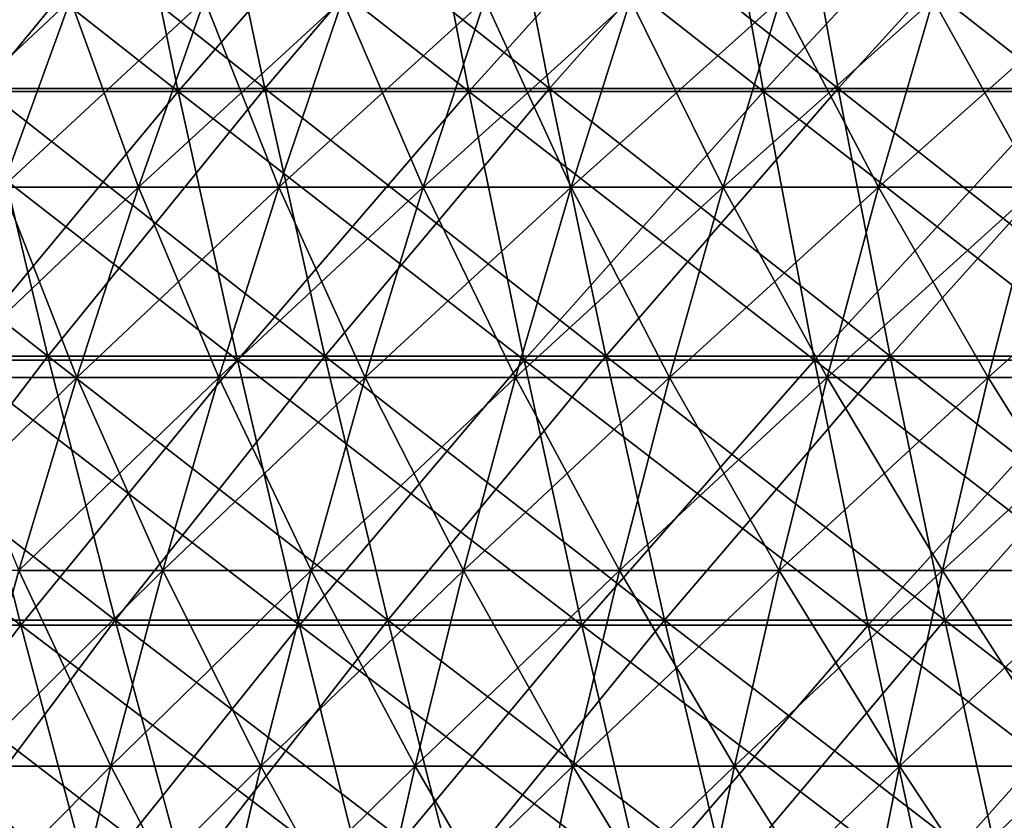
# Model space of a CAD drawing. Header units: millimetres. Extents: x -125 to 125, y -45 to 4025.
# Tile 400 of 656: x -48 to -38, y 3960 to 3969. Entities that reach past the tile are written whole.
import ezdxf

# ---------------------------------------------------------------- set-up
doc = ezdxf.new("R2010")
doc.units = ezdxf.units.MM
doc.header["$LTSCALE"] = 6.999206
for name, color, linetype in [('21', 7, 'CONTINUOUS'), ('22', 7, 'CONTINUOUS'), ('23', 7, 'CONTINUOUS'), ('24', 7, 'CONTINUOUS'), ('26', 7, 'CONTINUOUS'), ('27', 7, 'CONTINUOUS')]:
    doc.layers.add(name, color=color, linetype=linetype)

msp = doc.modelspace()

# ---------------------------------------------------------------- linework, layer by layer
at = {"layer": '21', "color": 7, "linetype": 'CONTINUOUS'}
for points in [[(-49.631, 3968.19, 99.672), (-46.538, 3968.19, 101.153), (-50.277, 3971.128, 100.97), (-49.631, 3968.19, 99.672)], [(-50.277, 3971.128, 100.97), (-46.538, 3968.19, 101.153), (-47.144, 3971.128, 102.471), (-50.277, 3971.128, 100.97)], [(-46.538, 3968.19, 101.153), (-43.401, 3968.19, 102.538), (-47.144, 3971.128, 102.471), (-46.538, 3968.19, 101.153)], [(-47.144, 3971.128, 102.471), (-43.401, 3968.19, 102.538), (-43.966, 3971.128, 103.874), (-47.144, 3971.128, 102.471)], [(-43.401, 3968.19, 102.538), (-40.222, 3968.19, 103.826), (-43.966, 3971.128, 103.874), (-43.401, 3968.19, 102.538)], [(-43.966, 3971.128, 103.874), (-40.222, 3968.19, 103.826), (-40.746, 3971.128, 105.178), (-43.966, 3971.128, 103.874)], [(-40.222, 3968.19, 103.826), (-37.006, 3968.19, 105.015), (-40.746, 3971.128, 105.178), (-40.222, 3968.19, 103.826)], [(-40.746, 3971.128, 105.178), (-37.006, 3968.19, 105.015), (-37.488, 3971.128, 106.383), (-40.746, 3971.128, 105.178)], [(-48.95, 3965.291, 98.305), (-45.899, 3965.291, 99.765), (-49.631, 3968.19, 99.672), (-48.95, 3965.291, 98.305)], [(-49.631, 3968.19, 99.672), (-45.899, 3965.291, 99.765), (-46.538, 3968.19, 101.153), (-49.631, 3968.19, 99.672)], [(-45.899, 3965.291, 99.765), (-42.805, 3965.291, 101.131), (-46.538, 3968.19, 101.153), (-45.899, 3965.291, 99.765)], [(-46.538, 3968.19, 101.153), (-42.805, 3965.291, 101.131), (-43.401, 3968.19, 102.538), (-46.538, 3968.19, 101.153)], [(-42.805, 3965.291, 101.131), (-39.671, 3965.291, 102.402), (-43.401, 3968.19, 102.538), (-42.805, 3965.291, 101.131)], [(-43.401, 3968.19, 102.538), (-39.671, 3965.291, 102.402), (-40.222, 3968.19, 103.826), (-43.401, 3968.19, 102.538)], [(-39.671, 3965.291, 102.402), (-36.498, 3965.291, 103.575), (-40.222, 3968.19, 103.826), (-39.671, 3965.291, 102.402)], [(-40.222, 3968.19, 103.826), (-36.498, 3965.291, 103.575), (-37.006, 3968.19, 105.015), (-40.222, 3968.19, 103.826)], [(-51.196, 3962.434, 95.339), (-48.235, 3962.434, 96.87), (-51.954, 3965.291, 96.75), (-51.196, 3962.434, 95.339)], [(-51.954, 3965.291, 96.75), (-48.235, 3962.434, 96.87), (-48.95, 3965.291, 98.305), (-51.954, 3965.291, 96.75)], [(-48.235, 3962.434, 96.87), (-45.229, 3962.434, 98.309), (-48.95, 3965.291, 98.305), (-48.235, 3962.434, 96.87)], [(-48.95, 3965.291, 98.305), (-45.229, 3962.434, 98.309), (-45.899, 3965.291, 99.765), (-48.95, 3965.291, 98.305)], [(-45.229, 3962.434, 98.309), (-42.181, 3962.434, 99.656), (-45.899, 3965.291, 99.765), (-45.229, 3962.434, 98.309)], [(-45.899, 3965.291, 99.765), (-42.181, 3962.434, 99.656), (-42.805, 3965.291, 101.131), (-45.899, 3965.291, 99.765)], [(-42.181, 3962.434, 99.656), (-39.092, 3962.434, 100.907), (-42.805, 3965.291, 101.131), (-42.181, 3962.434, 99.656)], [(-42.805, 3965.291, 101.131), (-39.092, 3962.434, 100.907), (-39.671, 3965.291, 102.402), (-42.805, 3965.291, 101.131)], [(-39.092, 3962.434, 100.907), (-35.966, 3962.434, 102.063), (-39.671, 3965.291, 102.402), (-39.092, 3962.434, 100.907)], [(-39.671, 3965.291, 102.402), (-35.966, 3962.434, 102.063), (-36.498, 3965.291, 103.575), (-39.671, 3965.291, 102.402)], [(-50.402, 3959.619, 93.861), (-47.488, 3959.619, 95.369), (-51.196, 3962.434, 95.339), (-50.402, 3959.619, 93.861)], [(-51.196, 3962.434, 95.339), (-47.488, 3959.619, 95.369), (-48.235, 3962.434, 96.87), (-51.196, 3962.434, 95.339)], [(-47.488, 3959.619, 95.369), (-44.529, 3959.619, 96.786), (-48.235, 3962.434, 96.87), (-47.488, 3959.619, 95.369)], [(-48.235, 3962.434, 96.87), (-44.529, 3959.619, 96.786), (-45.229, 3962.434, 98.309), (-48.235, 3962.434, 96.87)], [(-44.529, 3959.619, 96.786), (-41.527, 3959.619, 98.111), (-45.229, 3962.434, 98.309), (-44.529, 3959.619, 96.786)], [(-45.229, 3962.434, 98.309), (-41.527, 3959.619, 98.111), (-42.181, 3962.434, 99.656), (-45.229, 3962.434, 98.309)], [(-41.527, 3959.619, 98.111), (-38.486, 3959.619, 99.344), (-42.181, 3962.434, 99.656), (-41.527, 3959.619, 98.111)], [(-42.181, 3962.434, 99.656), (-38.486, 3959.619, 99.344), (-39.092, 3962.434, 100.907), (-42.181, 3962.434, 99.656)], [(-38.486, 3959.619, 99.344), (-35.408, 3959.619, 100.482), (-39.092, 3962.434, 100.907), (-38.486, 3959.619, 99.344)], [(-39.092, 3962.434, 100.907), (-35.408, 3959.619, 100.482), (-35.966, 3962.434, 102.063), (-39.092, 3962.434, 100.907)]]:
    msp.add_3dface(points, dxfattribs=at)
at = {"layer": '22', "color": 7, "linetype": 'CONTINUOUS'}
for points in [[(-47.144, 3971.128, -102.471), (-49.631, 3968.19, -99.672), (-50.277, 3971.128, -100.97), (-47.144, 3971.128, -102.471)], [(-46.538, 3968.19, -101.153), (-49.631, 3968.19, -99.672), (-47.144, 3971.128, -102.471), (-46.538, 3968.19, -101.153)], [(-43.966, 3971.128, -103.874), (-46.538, 3968.19, -101.153), (-47.144, 3971.128, -102.471), (-43.966, 3971.128, -103.874)], [(-43.401, 3968.19, -102.538), (-46.538, 3968.19, -101.153), (-43.966, 3971.128, -103.874), (-43.401, 3968.19, -102.538)], [(-40.746, 3971.128, -105.178), (-43.401, 3968.19, -102.538), (-43.966, 3971.128, -103.874), (-40.746, 3971.128, -105.178)], [(-40.222, 3968.19, -103.826), (-43.401, 3968.19, -102.538), (-40.746, 3971.128, -105.178), (-40.222, 3968.19, -103.826)], [(-37.488, 3971.128, -106.383), (-40.222, 3968.19, -103.826), (-40.746, 3971.128, -105.178), (-37.488, 3971.128, -106.383)], [(-37.006, 3968.19, -105.015), (-40.222, 3968.19, -103.826), (-37.488, 3971.128, -106.383), (-37.006, 3968.19, -105.015)], [(-46.538, 3968.19, -101.153), (-48.95, 3965.291, -98.305), (-49.631, 3968.19, -99.672), (-46.538, 3968.19, -101.153)], [(-45.899, 3965.291, -99.765), (-48.95, 3965.291, -98.305), (-46.538, 3968.19, -101.153), (-45.899, 3965.291, -99.765)], [(-43.401, 3968.19, -102.538), (-45.899, 3965.291, -99.765), (-46.538, 3968.19, -101.153), (-43.401, 3968.19, -102.538)], [(-42.805, 3965.291, -101.131), (-45.899, 3965.291, -99.765), (-43.401, 3968.19, -102.538), (-42.805, 3965.291, -101.131)], [(-40.222, 3968.19, -103.826), (-42.805, 3965.291, -101.131), (-43.401, 3968.19, -102.538), (-40.222, 3968.19, -103.826)], [(-39.671, 3965.291, -102.402), (-42.805, 3965.291, -101.131), (-40.222, 3968.19, -103.826), (-39.671, 3965.291, -102.402)], [(-37.006, 3968.19, -105.015), (-39.671, 3965.291, -102.402), (-40.222, 3968.19, -103.826), (-37.006, 3968.19, -105.015)], [(-36.498, 3965.291, -103.575), (-39.671, 3965.291, -102.402), (-37.006, 3968.19, -105.015), (-36.498, 3965.291, -103.575)], [(-48.235, 3962.434, -96.87), (-51.196, 3962.434, -95.339), (-48.95, 3965.291, -98.305), (-48.235, 3962.434, -96.87)], [(-45.899, 3965.291, -99.765), (-48.235, 3962.434, -96.87), (-48.95, 3965.291, -98.305), (-45.899, 3965.291, -99.765)], [(-45.229, 3962.434, -98.309), (-48.235, 3962.434, -96.87), (-45.899, 3965.291, -99.765), (-45.229, 3962.434, -98.309)], [(-42.805, 3965.291, -101.131), (-45.229, 3962.434, -98.309), (-45.899, 3965.291, -99.765), (-42.805, 3965.291, -101.131)], [(-42.181, 3962.434, -99.656), (-45.229, 3962.434, -98.309), (-42.805, 3965.291, -101.131), (-42.181, 3962.434, -99.656)], [(-39.671, 3965.291, -102.402), (-42.181, 3962.434, -99.656), (-42.805, 3965.291, -101.131), (-39.671, 3965.291, -102.402)], [(-39.092, 3962.434, -100.907), (-42.181, 3962.434, -99.656), (-39.671, 3965.291, -102.402), (-39.092, 3962.434, -100.907)], [(-36.498, 3965.291, -103.575), (-39.092, 3962.434, -100.907), (-39.671, 3965.291, -102.402), (-36.498, 3965.291, -103.575)], [(-35.966, 3962.434, -102.063), (-39.092, 3962.434, -100.907), (-36.498, 3965.291, -103.575), (-35.966, 3962.434, -102.063)], [(-48.235, 3962.434, -96.87), (-50.402, 3959.619, -93.861), (-51.196, 3962.434, -95.339), (-48.235, 3962.434, -96.87)], [(-47.488, 3959.619, -95.369), (-50.402, 3959.619, -93.861), (-48.235, 3962.434, -96.87), (-47.488, 3959.619, -95.369)], [(-45.229, 3962.434, -98.309), (-47.488, 3959.619, -95.369), (-48.235, 3962.434, -96.87), (-45.229, 3962.434, -98.309)], [(-44.529, 3959.619, -96.786), (-47.488, 3959.619, -95.369), (-45.229, 3962.434, -98.309), (-44.529, 3959.619, -96.786)], [(-42.181, 3962.434, -99.656), (-44.529, 3959.619, -96.786), (-45.229, 3962.434, -98.309), (-42.181, 3962.434, -99.656)], [(-41.527, 3959.619, -98.111), (-44.529, 3959.619, -96.786), (-42.181, 3962.434, -99.656), (-41.527, 3959.619, -98.111)], [(-39.092, 3962.434, -100.907), (-41.527, 3959.619, -98.111), (-42.181, 3962.434, -99.656), (-39.092, 3962.434, -100.907)], [(-38.486, 3959.619, -99.344), (-41.527, 3959.619, -98.111), (-39.092, 3962.434, -100.907), (-38.486, 3959.619, -99.344)], [(-35.966, 3962.434, -102.063), (-38.486, 3959.619, -99.344), (-39.092, 3962.434, -100.907), (-35.966, 3962.434, -102.063)], [(-35.408, 3959.619, -100.482), (-38.486, 3959.619, -99.344), (-35.966, 3962.434, -102.063), (-35.408, 3959.619, -100.482)]]:
    msp.add_3dface(points, dxfattribs=at)
at = {"layer": '23', "color": 7, "linetype": 'CONTINUOUS'}
for points in [[(-48.635, 3968.223, -97.673), (-45.604, 3968.223, -99.124), (-49.293, 3971.152, -98.993), (-48.635, 3968.223, -97.673)], [(-49.293, 3971.152, -98.993), (-45.604, 3968.223, -99.124), (-46.221, 3971.152, -100.464), (-49.293, 3971.152, -98.993)], [(-45.604, 3968.223, -99.124), (-42.53, 3968.223, -100.482), (-46.221, 3971.152, -100.464), (-45.604, 3968.223, -99.124)], [(-46.221, 3971.152, -100.464), (-42.53, 3968.223, -100.482), (-43.105, 3971.152, -101.84), (-46.221, 3971.152, -100.464)], [(-42.53, 3968.223, -100.482), (-39.416, 3968.223, -101.744), (-43.105, 3971.152, -101.84), (-42.53, 3968.223, -100.482)], [(-43.105, 3971.152, -101.84), (-39.416, 3968.223, -101.744), (-39.948, 3971.152, -103.119), (-43.105, 3971.152, -101.84)], [(-39.416, 3968.223, -101.744), (-36.264, 3968.223, -102.909), (-39.948, 3971.152, -103.119), (-39.416, 3968.223, -101.744)], [(-39.948, 3971.152, -103.119), (-36.264, 3968.223, -102.909), (-36.754, 3971.152, -104.3), (-39.948, 3971.152, -103.119)], [(-50.886, 3965.335, -94.761), (-47.944, 3965.335, -96.284), (-51.62, 3968.223, -96.129), (-50.886, 3965.335, -94.761)], [(-51.62, 3968.223, -96.129), (-47.944, 3965.335, -96.284), (-48.635, 3968.223, -97.673), (-51.62, 3968.223, -96.129)], [(-47.944, 3965.335, -96.284), (-44.956, 3965.335, -97.714), (-48.635, 3968.223, -97.673), (-47.944, 3965.335, -96.284)], [(-48.635, 3968.223, -97.673), (-44.956, 3965.335, -97.714), (-45.604, 3968.223, -99.124), (-48.635, 3968.223, -97.673)], [(-44.956, 3965.335, -97.714), (-41.925, 3965.335, -99.052), (-45.604, 3968.223, -99.124), (-44.956, 3965.335, -97.714)], [(-45.604, 3968.223, -99.124), (-41.925, 3965.335, -99.052), (-42.53, 3968.223, -100.482), (-45.604, 3968.223, -99.124)], [(-41.925, 3965.335, -99.052), (-38.855, 3965.335, -100.297), (-42.53, 3968.223, -100.482), (-41.925, 3965.335, -99.052)], [(-42.53, 3968.223, -100.482), (-38.855, 3965.335, -100.297), (-39.416, 3968.223, -101.744), (-42.53, 3968.223, -100.482)], [(-38.855, 3965.335, -100.297), (-35.748, 3965.335, -101.445), (-39.416, 3968.223, -101.744), (-38.855, 3965.335, -100.297)], [(-39.416, 3968.223, -101.744), (-35.748, 3965.335, -101.445), (-36.264, 3968.223, -102.909), (-39.416, 3968.223, -101.744)], [(-50.115, 3962.489, -93.327), (-47.218, 3962.489, -94.826), (-50.886, 3965.335, -94.761), (-50.115, 3962.489, -93.327)], [(-50.886, 3965.335, -94.761), (-47.218, 3962.489, -94.826), (-47.944, 3965.335, -96.284), (-50.886, 3965.335, -94.761)], [(-47.218, 3962.489, -94.826), (-44.275, 3962.489, -96.235), (-47.944, 3965.335, -96.284), (-47.218, 3962.489, -94.826)], [(-47.944, 3965.335, -96.284), (-44.275, 3962.489, -96.235), (-44.956, 3965.335, -97.714), (-47.944, 3965.335, -96.284)], [(-44.275, 3962.489, -96.235), (-41.291, 3962.489, -97.553), (-44.956, 3965.335, -97.714), (-44.275, 3962.489, -96.235)], [(-44.956, 3965.335, -97.714), (-41.291, 3962.489, -97.553), (-41.925, 3965.335, -99.052), (-44.956, 3965.335, -97.714)], [(-41.291, 3962.489, -97.553), (-38.267, 3962.489, -98.778), (-41.925, 3965.335, -99.052), (-41.291, 3962.489, -97.553)], [(-41.925, 3965.335, -99.052), (-38.267, 3962.489, -98.778), (-38.855, 3965.335, -100.297), (-41.925, 3965.335, -99.052)], [(-38.267, 3962.489, -98.778), (-35.207, 3962.489, -99.91), (-38.855, 3965.335, -100.297), (-38.267, 3962.489, -98.778)], [(-38.855, 3965.335, -100.297), (-35.207, 3962.489, -99.91), (-35.748, 3965.335, -101.445), (-38.855, 3965.335, -100.297)], [(-49.309, 3959.688, -91.826), (-46.458, 3959.688, -93.301), (-50.115, 3962.489, -93.327), (-49.309, 3959.688, -91.826)], [(-50.115, 3962.489, -93.327), (-46.458, 3959.688, -93.301), (-47.218, 3962.489, -94.826), (-50.115, 3962.489, -93.327)], [(-46.458, 3959.688, -93.301), (-43.563, 3959.688, -94.687), (-47.218, 3962.489, -94.826), (-46.458, 3959.688, -93.301)], [(-47.218, 3962.489, -94.826), (-43.563, 3959.688, -94.687), (-44.275, 3962.489, -96.235), (-47.218, 3962.489, -94.826)], [(-43.563, 3959.688, -94.687), (-40.626, 3959.688, -95.984), (-44.275, 3962.489, -96.235), (-43.563, 3959.688, -94.687)], [(-44.275, 3962.489, -96.235), (-40.626, 3959.688, -95.984), (-41.291, 3962.489, -97.553), (-44.275, 3962.489, -96.235)], [(-40.626, 3959.688, -95.984), (-37.651, 3959.688, -97.189), (-41.291, 3962.489, -97.553), (-40.626, 3959.688, -95.984)], [(-41.291, 3962.489, -97.553), (-37.651, 3959.688, -97.189), (-38.267, 3962.489, -98.778), (-41.291, 3962.489, -97.553)], [(-37.651, 3959.688, -97.189), (-34.641, 3959.688, -98.303), (-38.267, 3962.489, -98.778), (-37.651, 3959.688, -97.189)], [(-38.267, 3962.489, -98.778), (-34.641, 3959.688, -98.303), (-35.207, 3962.489, -99.91), (-38.267, 3962.489, -98.778)]]:
    msp.add_3dface(points, dxfattribs=at)
at = {"layer": '24', "color": 7, "linetype": 'CONTINUOUS'}
for points in [[(-46.221, 3971.152, 100.464), (-48.635, 3968.223, 97.673), (-49.293, 3971.152, 98.993), (-46.221, 3971.152, 100.464)], [(-45.604, 3968.223, 99.124), (-48.635, 3968.223, 97.673), (-46.221, 3971.152, 100.464), (-45.604, 3968.223, 99.124)], [(-43.105, 3971.152, 101.84), (-45.604, 3968.223, 99.124), (-46.221, 3971.152, 100.464), (-43.105, 3971.152, 101.84)], [(-42.53, 3968.223, 100.482), (-45.604, 3968.223, 99.124), (-43.105, 3971.152, 101.84), (-42.53, 3968.223, 100.482)], [(-39.948, 3971.152, 103.119), (-42.53, 3968.223, 100.482), (-43.105, 3971.152, 101.84), (-39.948, 3971.152, 103.119)], [(-39.416, 3968.223, 101.744), (-42.53, 3968.223, 100.482), (-39.948, 3971.152, 103.119), (-39.416, 3968.223, 101.744)], [(-36.754, 3971.152, 104.3), (-39.416, 3968.223, 101.744), (-39.948, 3971.152, 103.119), (-36.754, 3971.152, 104.3)], [(-36.264, 3968.223, 102.909), (-39.416, 3968.223, 101.744), (-36.754, 3971.152, 104.3), (-36.264, 3968.223, 102.909)], [(-47.944, 3965.335, 96.284), (-50.886, 3965.335, 94.761), (-48.635, 3968.223, 97.673), (-47.944, 3965.335, 96.284)], [(-45.604, 3968.223, 99.124), (-47.944, 3965.335, 96.284), (-48.635, 3968.223, 97.673), (-45.604, 3968.223, 99.124)], [(-44.956, 3965.335, 97.714), (-47.944, 3965.335, 96.284), (-45.604, 3968.223, 99.124), (-44.956, 3965.335, 97.714)], [(-42.53, 3968.223, 100.482), (-44.956, 3965.335, 97.714), (-45.604, 3968.223, 99.124), (-42.53, 3968.223, 100.482)], [(-41.925, 3965.335, 99.052), (-44.956, 3965.335, 97.714), (-42.53, 3968.223, 100.482), (-41.925, 3965.335, 99.052)], [(-39.416, 3968.223, 101.744), (-41.925, 3965.335, 99.052), (-42.53, 3968.223, 100.482), (-39.416, 3968.223, 101.744)], [(-38.855, 3965.335, 100.297), (-41.925, 3965.335, 99.052), (-39.416, 3968.223, 101.744), (-38.855, 3965.335, 100.297)], [(-36.264, 3968.223, 102.909), (-38.855, 3965.335, 100.297), (-39.416, 3968.223, 101.744), (-36.264, 3968.223, 102.909)], [(-35.748, 3965.335, 101.445), (-38.855, 3965.335, 100.297), (-36.264, 3968.223, 102.909), (-35.748, 3965.335, 101.445)], [(-47.944, 3965.335, 96.284), (-50.115, 3962.489, 93.327), (-50.886, 3965.335, 94.761), (-47.944, 3965.335, 96.284)], [(-47.218, 3962.489, 94.826), (-50.115, 3962.489, 93.327), (-47.944, 3965.335, 96.284), (-47.218, 3962.489, 94.826)], [(-44.956, 3965.335, 97.714), (-47.218, 3962.489, 94.826), (-47.944, 3965.335, 96.284), (-44.956, 3965.335, 97.714)], [(-44.275, 3962.489, 96.235), (-47.218, 3962.489, 94.826), (-44.956, 3965.335, 97.714), (-44.275, 3962.489, 96.235)], [(-41.925, 3965.335, 99.052), (-44.275, 3962.489, 96.235), (-44.956, 3965.335, 97.714), (-41.925, 3965.335, 99.052)], [(-41.291, 3962.489, 97.553), (-44.275, 3962.489, 96.235), (-41.925, 3965.335, 99.052), (-41.291, 3962.489, 97.553)], [(-38.855, 3965.335, 100.297), (-41.291, 3962.489, 97.553), (-41.925, 3965.335, 99.052), (-38.855, 3965.335, 100.297)], [(-38.267, 3962.489, 98.778), (-41.291, 3962.489, 97.553), (-38.855, 3965.335, 100.297), (-38.267, 3962.489, 98.778)], [(-35.748, 3965.335, 101.445), (-38.267, 3962.489, 98.778), (-38.855, 3965.335, 100.297), (-35.748, 3965.335, 101.445)], [(-35.207, 3962.489, 99.91), (-38.267, 3962.489, 98.778), (-35.748, 3965.335, 101.445), (-35.207, 3962.489, 99.91)], [(-47.218, 3962.489, 94.826), (-49.309, 3959.688, 91.826), (-50.115, 3962.489, 93.327), (-47.218, 3962.489, 94.826)], [(-46.458, 3959.688, 93.301), (-49.309, 3959.688, 91.826), (-47.218, 3962.489, 94.826), (-46.458, 3959.688, 93.301)], [(-44.275, 3962.489, 96.235), (-46.458, 3959.688, 93.301), (-47.218, 3962.489, 94.826), (-44.275, 3962.489, 96.235)], [(-43.563, 3959.688, 94.687), (-46.458, 3959.688, 93.301), (-44.275, 3962.489, 96.235), (-43.563, 3959.688, 94.687)], [(-41.291, 3962.489, 97.553), (-43.563, 3959.688, 94.687), (-44.275, 3962.489, 96.235), (-41.291, 3962.489, 97.553)], [(-40.626, 3959.688, 95.984), (-43.563, 3959.688, 94.687), (-41.291, 3962.489, 97.553), (-40.626, 3959.688, 95.984)], [(-38.267, 3962.489, 98.778), (-40.626, 3959.688, 95.984), (-41.291, 3962.489, 97.553), (-38.267, 3962.489, 98.778)], [(-37.651, 3959.688, 97.189), (-40.626, 3959.688, 95.984), (-38.267, 3962.489, 98.778), (-37.651, 3959.688, 97.189)], [(-35.207, 3962.489, 99.91), (-37.651, 3959.688, 97.189), (-38.267, 3962.489, 98.778), (-35.207, 3962.489, 99.91)], [(-34.641, 3959.688, 98.303), (-37.651, 3959.688, 97.189), (-35.207, 3962.489, 99.91), (-34.641, 3959.688, 98.303)]]:
    msp.add_3dface(points, dxfattribs=at)
at = {"layer": '26', "color": 7, "linetype": 'CONTINUOUS'}
for points in [[(-49.104, 3969.184, 44.764), (-48.436, 3967.159, 46.966), (-47.702, 3969.184, 46.255), (-49.104, 3969.184, 44.764)], [(-48.436, 3967.159, 46.966), (-46.966, 3967.159, 48.436), (-47.702, 3969.184, 46.255), (-48.436, 3967.159, 46.966)], [(-47.702, 3969.184, 46.255), (-46.966, 3967.159, 48.436), (-46.255, 3969.184, 47.702), (-47.702, 3969.184, 46.255)], [(-46.966, 3967.159, 48.436), (-45.452, 3967.159, 49.859), (-46.255, 3969.184, 47.702), (-46.966, 3967.159, 48.436)], [(-46.255, 3969.184, 47.702), (-45.452, 3967.159, 49.859), (-44.764, 3969.184, 49.104), (-46.255, 3969.184, 47.702)], [(-45.452, 3967.159, 49.859), (-43.895, 3967.159, 51.235), (-44.764, 3969.184, 49.104), (-45.452, 3967.159, 49.859)], [(-44.764, 3969.184, 49.104), (-43.895, 3967.159, 51.235), (-43.231, 3969.184, 50.459), (-44.764, 3969.184, 49.104)], [(-43.895, 3967.159, 51.235), (-42.297, 3967.159, 52.562), (-43.231, 3969.184, 50.459), (-43.895, 3967.159, 51.235)], [(-43.231, 3969.184, 50.459), (-42.297, 3967.159, 52.562), (-41.657, 3969.184, 51.767), (-43.231, 3969.184, 50.459)], [(-42.297, 3967.159, 52.562), (-40.658, 3967.159, 53.84), (-41.657, 3969.184, 51.767), (-42.297, 3967.159, 52.562)], [(-41.657, 3969.184, 51.767), (-40.658, 3967.159, 53.84), (-40.043, 3969.184, 53.025), (-41.657, 3969.184, 51.767)], [(-40.658, 3967.159, 53.84), (-38.981, 3967.159, 55.067), (-40.043, 3969.184, 53.025), (-40.658, 3967.159, 53.84)], [(-40.043, 3969.184, 53.025), (-38.981, 3967.159, 55.067), (-38.391, 3969.184, 54.233), (-40.043, 3969.184, 53.025)], [(-38.981, 3967.159, 55.067), (-37.267, 3967.159, 56.241), (-38.391, 3969.184, 54.233), (-38.981, 3967.159, 55.067)], [(-38.391, 3969.184, 54.233), (-37.267, 3967.159, 56.241), (-36.702, 3969.184, 55.39), (-38.391, 3969.184, 54.233)], [(-49.124, 3965.105, 47.634), (-47.634, 3965.105, 49.124), (-48.436, 3967.159, 46.966), (-49.124, 3965.105, 47.634)], [(-48.436, 3967.159, 46.966), (-47.634, 3965.105, 49.124), (-46.966, 3967.159, 48.436), (-48.436, 3967.159, 46.966)], [(-47.634, 3965.105, 49.124), (-46.099, 3965.105, 50.568), (-46.966, 3967.159, 48.436), (-47.634, 3965.105, 49.124)], [(-46.966, 3967.159, 48.436), (-46.099, 3965.105, 50.568), (-45.452, 3967.159, 49.859), (-46.966, 3967.159, 48.436)], [(-46.099, 3965.105, 50.568), (-44.52, 3965.105, 51.964), (-45.452, 3967.159, 49.859), (-46.099, 3965.105, 50.568)], [(-45.452, 3967.159, 49.859), (-44.52, 3965.105, 51.964), (-43.895, 3967.159, 51.235), (-45.452, 3967.159, 49.859)], [(-44.52, 3965.105, 51.964), (-42.898, 3965.105, 53.31), (-43.895, 3967.159, 51.235), (-44.52, 3965.105, 51.964)], [(-43.895, 3967.159, 51.235), (-42.898, 3965.105, 53.31), (-42.297, 3967.159, 52.562), (-43.895, 3967.159, 51.235)], [(-42.898, 3965.105, 53.31), (-41.236, 3965.105, 54.606), (-42.297, 3967.159, 52.562), (-42.898, 3965.105, 53.31)], [(-42.297, 3967.159, 52.562), (-41.236, 3965.105, 54.606), (-40.658, 3967.159, 53.84), (-42.297, 3967.159, 52.562)], [(-41.236, 3965.105, 54.606), (-39.535, 3965.105, 55.85), (-40.658, 3967.159, 53.84), (-41.236, 3965.105, 54.606)], [(-40.658, 3967.159, 53.84), (-39.535, 3965.105, 55.85), (-38.981, 3967.159, 55.067), (-40.658, 3967.159, 53.84)], [(-39.535, 3965.105, 55.85), (-37.797, 3965.105, 57.041), (-38.981, 3967.159, 55.067), (-39.535, 3965.105, 55.85)], [(-38.981, 3967.159, 55.067), (-37.797, 3965.105, 57.041), (-37.267, 3967.159, 56.241), (-38.981, 3967.159, 55.067)], [(-37.797, 3965.105, 57.041), (-36.022, 3965.105, 58.178), (-37.267, 3967.159, 56.241), (-37.797, 3965.105, 57.041)], [(-49.124, 3965.105, 47.634), (-48.259, 3963.022, 49.768), (-47.634, 3965.105, 49.124), (-49.124, 3965.105, 47.634)], [(-48.259, 3963.022, 49.768), (-46.703, 3963.022, 51.231), (-47.634, 3965.105, 49.124), (-48.259, 3963.022, 49.768)], [(-47.634, 3965.105, 49.124), (-46.703, 3963.022, 51.231), (-46.099, 3965.105, 50.568), (-47.634, 3965.105, 49.124)], [(-46.703, 3963.022, 51.231), (-45.103, 3963.022, 52.645), (-46.099, 3965.105, 50.568), (-46.703, 3963.022, 51.231)], [(-46.099, 3965.105, 50.568), (-45.103, 3963.022, 52.645), (-44.52, 3965.105, 51.964), (-46.099, 3965.105, 50.568)], [(-45.103, 3963.022, 52.645), (-43.461, 3963.022, 54.009), (-44.52, 3965.105, 51.964), (-45.103, 3963.022, 52.645)], [(-44.52, 3965.105, 51.964), (-43.461, 3963.022, 54.009), (-42.898, 3965.105, 53.31), (-44.52, 3965.105, 51.964)], [(-43.461, 3963.022, 54.009), (-41.777, 3963.022, 55.322), (-42.898, 3965.105, 53.31), (-43.461, 3963.022, 54.009)], [(-42.898, 3965.105, 53.31), (-41.777, 3963.022, 55.322), (-41.236, 3965.105, 54.606), (-42.898, 3965.105, 53.31)], [(-41.777, 3963.022, 55.322), (-40.054, 3963.022, 56.582), (-41.236, 3965.105, 54.606), (-41.777, 3963.022, 55.322)], [(-41.236, 3965.105, 54.606), (-40.054, 3963.022, 56.582), (-39.535, 3965.105, 55.85), (-41.236, 3965.105, 54.606)], [(-40.054, 3963.022, 56.582), (-38.292, 3963.022, 57.789), (-39.535, 3965.105, 55.85), (-40.054, 3963.022, 56.582)], [(-39.535, 3965.105, 55.85), (-38.292, 3963.022, 57.789), (-37.797, 3965.105, 57.041), (-39.535, 3965.105, 55.85)], [(-38.292, 3963.022, 57.789), (-36.494, 3963.022, 58.94), (-37.797, 3965.105, 57.041), (-38.292, 3963.022, 57.789)], [(-37.797, 3965.105, 57.041), (-36.494, 3963.022, 58.94), (-36.022, 3965.105, 58.178), (-37.797, 3965.105, 57.041)], [(-48.839, 3960.913, 50.367), (-47.265, 3960.913, 51.847), (-48.259, 3963.022, 49.768), (-48.839, 3960.913, 50.367)], [(-48.259, 3963.022, 49.768), (-47.265, 3960.913, 51.847), (-46.703, 3963.022, 51.231), (-48.259, 3963.022, 49.768)], [(-47.265, 3960.913, 51.847), (-45.646, 3960.913, 53.278), (-46.703, 3963.022, 51.231), (-47.265, 3960.913, 51.847)], [(-46.703, 3963.022, 51.231), (-45.646, 3960.913, 53.278), (-45.103, 3963.022, 52.645), (-46.703, 3963.022, 51.231)], [(-45.646, 3960.913, 53.278), (-43.983, 3960.913, 54.658), (-45.103, 3963.022, 52.645), (-45.646, 3960.913, 53.278)], [(-45.103, 3963.022, 52.645), (-43.983, 3960.913, 54.658), (-43.461, 3963.022, 54.009), (-45.103, 3963.022, 52.645)], [(-43.983, 3960.913, 54.658), (-42.279, 3960.913, 55.987), (-43.461, 3963.022, 54.009), (-43.983, 3960.913, 54.658)], [(-43.461, 3963.022, 54.009), (-42.279, 3960.913, 55.987), (-41.777, 3963.022, 55.322), (-43.461, 3963.022, 54.009)], [(-42.279, 3960.913, 55.987), (-40.535, 3960.913, 57.262), (-41.777, 3963.022, 55.322), (-42.279, 3960.913, 55.987)], [(-41.777, 3963.022, 55.322), (-40.535, 3960.913, 57.262), (-40.054, 3963.022, 56.582), (-41.777, 3963.022, 55.322)], [(-40.535, 3960.913, 57.262), (-38.753, 3960.913, 58.483), (-40.054, 3963.022, 56.582), (-40.535, 3960.913, 57.262)], [(-40.054, 3963.022, 56.582), (-38.753, 3960.913, 58.483), (-38.292, 3963.022, 57.789), (-40.054, 3963.022, 56.582)], [(-38.753, 3960.913, 58.483), (-36.933, 3960.913, 59.649), (-38.292, 3963.022, 57.789), (-38.753, 3960.913, 58.483)], [(-38.292, 3963.022, 57.789), (-36.933, 3960.913, 59.649), (-36.494, 3963.022, 58.94), (-38.292, 3963.022, 57.789)], [(-49.375, 3958.78, 50.919), (-47.783, 3958.78, 52.416), (-48.839, 3960.913, 50.367), (-49.375, 3958.78, 50.919)], [(-48.839, 3960.913, 50.367), (-47.783, 3958.78, 52.416), (-47.265, 3960.913, 51.847), (-48.839, 3960.913, 50.367)], [(-47.783, 3958.78, 52.416), (-46.146, 3958.78, 53.862), (-47.265, 3960.913, 51.847), (-47.783, 3958.78, 52.416)], [(-47.265, 3960.913, 51.847), (-46.146, 3958.78, 53.862), (-45.646, 3960.913, 53.278), (-47.265, 3960.913, 51.847)], [(-46.146, 3958.78, 53.862), (-44.466, 3958.78, 55.258), (-45.646, 3960.913, 53.278), (-46.146, 3958.78, 53.862)], [(-45.646, 3960.913, 53.278), (-44.466, 3958.78, 55.258), (-43.983, 3960.913, 54.658), (-45.646, 3960.913, 53.278)], [(-44.466, 3958.78, 55.258), (-42.743, 3958.78, 56.601), (-43.983, 3960.913, 54.658), (-44.466, 3958.78, 55.258)], [(-43.983, 3960.913, 54.658), (-42.743, 3958.78, 56.601), (-42.279, 3960.913, 55.987), (-43.983, 3960.913, 54.658)], [(-42.743, 3958.78, 56.601), (-40.98, 3958.78, 57.89), (-42.279, 3960.913, 55.987), (-42.743, 3958.78, 56.601)], [(-42.279, 3960.913, 55.987), (-40.98, 3958.78, 57.89), (-40.535, 3960.913, 57.262), (-42.279, 3960.913, 55.987)], [(-40.98, 3958.78, 57.89), (-39.178, 3958.78, 59.125), (-40.535, 3960.913, 57.262), (-40.98, 3958.78, 57.89)], [(-40.535, 3960.913, 57.262), (-39.178, 3958.78, 59.125), (-38.753, 3960.913, 58.483), (-40.535, 3960.913, 57.262)], [(-39.178, 3958.78, 59.125), (-37.338, 3958.78, 60.303), (-38.753, 3960.913, 58.483), (-39.178, 3958.78, 59.125)], [(-38.753, 3960.913, 58.483), (-37.338, 3958.78, 60.303), (-36.933, 3960.913, 59.649), (-38.753, 3960.913, 58.483)]]:
    msp.add_3dface(points, dxfattribs=at)
at = {"layer": '27', "color": 7, "linetype": 'CONTINUOUS'}
for points in [[(-48.436, 3967.159, -46.966), (-49.859, 3967.159, -45.452), (-47.702, 3969.184, -46.255), (-48.436, 3967.159, -46.966)], [(-47.702, 3969.184, -46.255), (-49.859, 3967.159, -45.452), (-49.104, 3969.184, -44.764), (-47.702, 3969.184, -46.255)], [(-46.966, 3967.159, -48.436), (-48.436, 3967.159, -46.966), (-46.255, 3969.184, -47.702), (-46.966, 3967.159, -48.436)], [(-46.255, 3969.184, -47.702), (-48.436, 3967.159, -46.966), (-47.702, 3969.184, -46.255), (-46.255, 3969.184, -47.702)], [(-45.452, 3967.159, -49.859), (-46.966, 3967.159, -48.436), (-44.764, 3969.184, -49.104), (-45.452, 3967.159, -49.859)], [(-44.764, 3969.184, -49.104), (-46.966, 3967.159, -48.436), (-46.255, 3969.184, -47.702), (-44.764, 3969.184, -49.104)], [(-43.895, 3967.159, -51.235), (-45.452, 3967.159, -49.859), (-43.231, 3969.184, -50.459), (-43.895, 3967.159, -51.235)], [(-43.231, 3969.184, -50.459), (-45.452, 3967.159, -49.859), (-44.764, 3969.184, -49.104), (-43.231, 3969.184, -50.459)], [(-42.297, 3967.159, -52.562), (-43.895, 3967.159, -51.235), (-41.657, 3969.184, -51.767), (-42.297, 3967.159, -52.562)], [(-41.657, 3969.184, -51.767), (-43.895, 3967.159, -51.235), (-43.231, 3969.184, -50.459), (-41.657, 3969.184, -51.767)], [(-40.658, 3967.159, -53.84), (-42.297, 3967.159, -52.562), (-40.043, 3969.184, -53.025), (-40.658, 3967.159, -53.84)], [(-40.043, 3969.184, -53.025), (-42.297, 3967.159, -52.562), (-41.657, 3969.184, -51.767), (-40.043, 3969.184, -53.025)], [(-38.981, 3967.159, -55.067), (-40.658, 3967.159, -53.84), (-38.391, 3969.184, -54.233), (-38.981, 3967.159, -55.067)], [(-38.391, 3969.184, -54.233), (-40.658, 3967.159, -53.84), (-40.043, 3969.184, -53.025), (-38.391, 3969.184, -54.233)], [(-37.267, 3967.159, -56.241), (-38.981, 3967.159, -55.067), (-36.702, 3969.184, -55.39), (-37.267, 3967.159, -56.241)], [(-36.702, 3969.184, -55.39), (-38.981, 3967.159, -55.067), (-38.391, 3969.184, -54.233), (-36.702, 3969.184, -55.39)], [(-47.634, 3965.105, -49.124), (-49.124, 3965.105, -47.634), (-46.966, 3967.159, -48.436), (-47.634, 3965.105, -49.124)], [(-46.966, 3967.159, -48.436), (-49.124, 3965.105, -47.634), (-48.436, 3967.159, -46.966), (-46.966, 3967.159, -48.436)], [(-46.099, 3965.105, -50.568), (-47.634, 3965.105, -49.124), (-45.452, 3967.159, -49.859), (-46.099, 3965.105, -50.568)], [(-45.452, 3967.159, -49.859), (-47.634, 3965.105, -49.124), (-46.966, 3967.159, -48.436), (-45.452, 3967.159, -49.859)], [(-44.52, 3965.105, -51.964), (-46.099, 3965.105, -50.568), (-43.895, 3967.159, -51.235), (-44.52, 3965.105, -51.964)], [(-43.895, 3967.159, -51.235), (-46.099, 3965.105, -50.568), (-45.452, 3967.159, -49.859), (-43.895, 3967.159, -51.235)], [(-42.898, 3965.105, -53.31), (-44.52, 3965.105, -51.964), (-42.297, 3967.159, -52.562), (-42.898, 3965.105, -53.31)], [(-42.297, 3967.159, -52.562), (-44.52, 3965.105, -51.964), (-43.895, 3967.159, -51.235), (-42.297, 3967.159, -52.562)], [(-41.236, 3965.105, -54.606), (-42.898, 3965.105, -53.31), (-40.658, 3967.159, -53.84), (-41.236, 3965.105, -54.606)], [(-40.658, 3967.159, -53.84), (-42.898, 3965.105, -53.31), (-42.297, 3967.159, -52.562), (-40.658, 3967.159, -53.84)], [(-39.535, 3965.105, -55.85), (-41.236, 3965.105, -54.606), (-38.981, 3967.159, -55.067), (-39.535, 3965.105, -55.85)], [(-38.981, 3967.159, -55.067), (-41.236, 3965.105, -54.606), (-40.658, 3967.159, -53.84), (-38.981, 3967.159, -55.067)], [(-37.797, 3965.105, -57.041), (-39.535, 3965.105, -55.85), (-37.267, 3967.159, -56.241), (-37.797, 3965.105, -57.041)], [(-37.267, 3967.159, -56.241), (-39.535, 3965.105, -55.85), (-38.981, 3967.159, -55.067), (-37.267, 3967.159, -56.241)], [(-36.022, 3965.105, -58.178), (-37.797, 3965.105, -57.041), (-35.517, 3967.159, -57.362), (-36.022, 3965.105, -58.178)], [(-35.517, 3967.159, -57.362), (-37.797, 3965.105, -57.041), (-37.267, 3967.159, -56.241), (-35.517, 3967.159, -57.362)], [(-48.259, 3963.022, -49.768), (-49.768, 3963.022, -48.259), (-47.634, 3965.105, -49.124), (-48.259, 3963.022, -49.768)], [(-47.634, 3965.105, -49.124), (-49.768, 3963.022, -48.259), (-49.124, 3965.105, -47.634), (-47.634, 3965.105, -49.124)], [(-46.703, 3963.022, -51.231), (-48.259, 3963.022, -49.768), (-46.099, 3965.105, -50.568), (-46.703, 3963.022, -51.231)], [(-46.099, 3965.105, -50.568), (-48.259, 3963.022, -49.768), (-47.634, 3965.105, -49.124), (-46.099, 3965.105, -50.568)], [(-45.103, 3963.022, -52.645), (-46.703, 3963.022, -51.231), (-44.52, 3965.105, -51.964), (-45.103, 3963.022, -52.645)], [(-44.52, 3965.105, -51.964), (-46.703, 3963.022, -51.231), (-46.099, 3965.105, -50.568), (-44.52, 3965.105, -51.964)], [(-43.461, 3963.022, -54.009), (-45.103, 3963.022, -52.645), (-42.898, 3965.105, -53.31), (-43.461, 3963.022, -54.009)], [(-42.898, 3965.105, -53.31), (-45.103, 3963.022, -52.645), (-44.52, 3965.105, -51.964), (-42.898, 3965.105, -53.31)], [(-41.777, 3963.022, -55.322), (-43.461, 3963.022, -54.009), (-41.236, 3965.105, -54.606), (-41.777, 3963.022, -55.322)], [(-41.236, 3965.105, -54.606), (-43.461, 3963.022, -54.009), (-42.898, 3965.105, -53.31), (-41.236, 3965.105, -54.606)], [(-40.054, 3963.022, -56.582), (-41.777, 3963.022, -55.322), (-39.535, 3965.105, -55.85), (-40.054, 3963.022, -56.582)], [(-39.535, 3965.105, -55.85), (-41.777, 3963.022, -55.322), (-41.236, 3965.105, -54.606), (-39.535, 3965.105, -55.85)], [(-38.292, 3963.022, -57.789), (-40.054, 3963.022, -56.582), (-37.797, 3965.105, -57.041), (-38.292, 3963.022, -57.789)], [(-37.797, 3965.105, -57.041), (-40.054, 3963.022, -56.582), (-39.535, 3965.105, -55.85), (-37.797, 3965.105, -57.041)], [(-36.494, 3963.022, -58.94), (-38.292, 3963.022, -57.789), (-36.022, 3965.105, -58.178), (-36.494, 3963.022, -58.94)], [(-36.022, 3965.105, -58.178), (-38.292, 3963.022, -57.789), (-37.797, 3965.105, -57.041), (-36.022, 3965.105, -58.178)], [(-47.265, 3960.913, -51.847), (-48.839, 3960.913, -50.367), (-46.703, 3963.022, -51.231), (-47.265, 3960.913, -51.847)], [(-46.703, 3963.022, -51.231), (-48.839, 3960.913, -50.367), (-48.259, 3963.022, -49.768), (-46.703, 3963.022, -51.231)], [(-45.646, 3960.913, -53.278), (-47.265, 3960.913, -51.847), (-45.103, 3963.022, -52.645), (-45.646, 3960.913, -53.278)], [(-45.103, 3963.022, -52.645), (-47.265, 3960.913, -51.847), (-46.703, 3963.022, -51.231), (-45.103, 3963.022, -52.645)], [(-43.983, 3960.913, -54.658), (-45.646, 3960.913, -53.278), (-43.461, 3963.022, -54.009), (-43.983, 3960.913, -54.658)], [(-43.461, 3963.022, -54.009), (-45.646, 3960.913, -53.278), (-45.103, 3963.022, -52.645), (-43.461, 3963.022, -54.009)], [(-42.279, 3960.913, -55.987), (-43.983, 3960.913, -54.658), (-41.777, 3963.022, -55.322), (-42.279, 3960.913, -55.987)], [(-41.777, 3963.022, -55.322), (-43.983, 3960.913, -54.658), (-43.461, 3963.022, -54.009), (-41.777, 3963.022, -55.322)], [(-40.535, 3960.913, -57.262), (-42.279, 3960.913, -55.987), (-40.054, 3963.022, -56.582), (-40.535, 3960.913, -57.262)], [(-40.054, 3963.022, -56.582), (-42.279, 3960.913, -55.987), (-41.777, 3963.022, -55.322), (-40.054, 3963.022, -56.582)], [(-38.753, 3960.913, -58.483), (-40.535, 3960.913, -57.262), (-38.292, 3963.022, -57.789), (-38.753, 3960.913, -58.483)], [(-38.292, 3963.022, -57.789), (-40.535, 3960.913, -57.262), (-40.054, 3963.022, -56.582), (-38.292, 3963.022, -57.789)], [(-36.933, 3960.913, -59.649), (-38.753, 3960.913, -58.483), (-36.494, 3963.022, -58.94), (-36.933, 3960.913, -59.649)], [(-36.494, 3963.022, -58.94), (-38.753, 3960.913, -58.483), (-38.292, 3963.022, -57.789), (-36.494, 3963.022, -58.94)], [(-47.783, 3958.78, -52.416), (-49.375, 3958.78, -50.919), (-47.265, 3960.913, -51.847), (-47.783, 3958.78, -52.416)], [(-47.265, 3960.913, -51.847), (-49.375, 3958.78, -50.919), (-48.839, 3960.913, -50.367), (-47.265, 3960.913, -51.847)], [(-46.146, 3958.78, -53.862), (-47.783, 3958.78, -52.416), (-45.646, 3960.913, -53.278), (-46.146, 3958.78, -53.862)], [(-45.646, 3960.913, -53.278), (-47.783, 3958.78, -52.416), (-47.265, 3960.913, -51.847), (-45.646, 3960.913, -53.278)], [(-44.466, 3958.78, -55.258), (-46.146, 3958.78, -53.862), (-43.983, 3960.913, -54.658), (-44.466, 3958.78, -55.258)], [(-43.983, 3960.913, -54.658), (-46.146, 3958.78, -53.862), (-45.646, 3960.913, -53.278), (-43.983, 3960.913, -54.658)], [(-42.743, 3958.78, -56.601), (-44.466, 3958.78, -55.258), (-42.279, 3960.913, -55.987), (-42.743, 3958.78, -56.601)], [(-42.279, 3960.913, -55.987), (-44.466, 3958.78, -55.258), (-43.983, 3960.913, -54.658), (-42.279, 3960.913, -55.987)], [(-40.98, 3958.78, -57.89), (-42.743, 3958.78, -56.601), (-40.535, 3960.913, -57.262), (-40.98, 3958.78, -57.89)], [(-40.535, 3960.913, -57.262), (-42.743, 3958.78, -56.601), (-42.279, 3960.913, -55.987), (-40.535, 3960.913, -57.262)], [(-39.178, 3958.78, -59.125), (-40.98, 3958.78, -57.89), (-38.753, 3960.913, -58.483), (-39.178, 3958.78, -59.125)], [(-38.753, 3960.913, -58.483), (-40.98, 3958.78, -57.89), (-40.535, 3960.913, -57.262), (-38.753, 3960.913, -58.483)], [(-37.338, 3958.78, -60.303), (-39.178, 3958.78, -59.125), (-36.933, 3960.913, -59.649), (-37.338, 3958.78, -60.303)], [(-36.933, 3960.913, -59.649), (-39.178, 3958.78, -59.125), (-38.753, 3960.913, -58.483), (-36.933, 3960.913, -59.649)]]:
    msp.add_3dface(points, dxfattribs=at)

doc.saveas('drawing.dxf')
